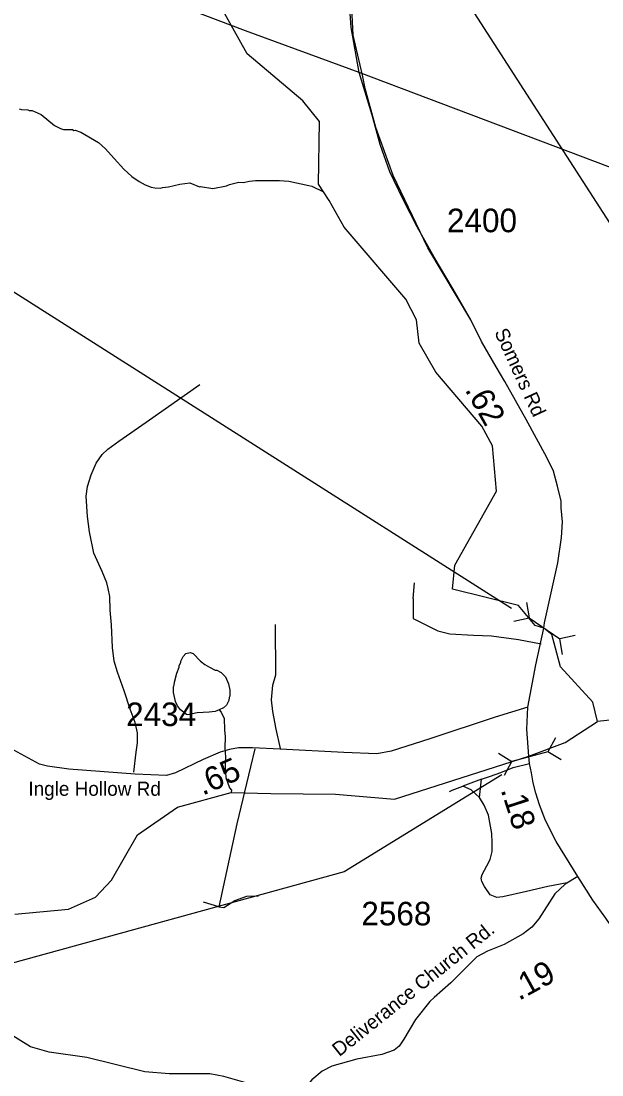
# Model space of a CAD drawing. Extents: x 1248224 to 1454986, y 825081 to 985870.
# Drawn here: x 1428299 to 1431380, y 873927 to 879515 of the extents above; entities that cross this region are included whole.
import ezdxf

# ---------------------------------------------------------------- set-up
doc = ezdxf.new("R2010")
doc.units = 0
for name, color, linetype in [('Exist Hydrographic Creek Single Shore', 7, 'Continuous'), ('Exist Hydrographic Misc Water Feature', 7, 'Continuous'), ('Exist Road Non-System Type 51', 7, 'Continuous'), ('Exist Road Primary US Structure Standard Bridge Number Label', 7, 'Continuous'), ('Exist Road Secondary Mileage Hundredths English Label', 7, 'Continuous'), ('Exist Road Secondary Structure Pipe CELL', 7, 'Continuous'), ('Exist Road Secondary Structure Pipe Number Label', 7, 'Continuous'), ('Exist Road Secondary Type 41 Attributed', 7, 'Continuous'), ('Exist Road Secondary Type 51 Attributed', 7, 'Continuous'), ('Exist Road Secondary Type 51 Label', 7, 'Continuous'), ('Exist Road Secondary Type 51 Number Label', 7, 'Continuous')]:
    doc.layers.add(name, color=color, linetype=linetype)

msp = doc.modelspace()

# ---------------------------------------------------------------- linework, layer by layer
at = {"layer": 'Exist Hydrographic Creek Single Shore'}
for points in [[(1433625.8, 876082.2), (1433543.7, 875976.8), (1433530.7, 875776.7), (1433495.6, 875669.1), (1433418.6, 875562.3), (1433300.6, 875495.7), (1433208.7, 875507.4), (1432911.6, 875638.2), (1432461.7, 875673.6), (1432254.7, 875733.5), (1432032.7, 875921.8), (1431841.7, 875974.9), (1431741.6, 875970.4), (1431488.7, 875814.6), (1431355.6, 875800.8)], [(1430992.5, 875617.6), (1431185.6, 875689.4), (1431355.6, 875800.8)], [(1428266.6, 874779.8), (1428550.6, 874806.8), (1428693.6, 874869.7), (1428778.6, 874959.9), (1428916.6, 875200), (1429128.6, 875346.7), (1429413.9, 875423.7), (1429623.8, 875418.6), (1429967.4, 875416.4), (1430279.6, 875389.2), (1430992.5, 875617.6)]]:
    msp.add_lwpolyline(points, dxfattribs=at)
at = {"layer": 'Exist Hydrographic Misc Water Feature'}
for points in [[(1429933.6, 878564.1), (1429903.8, 878609.9), (1429876.6, 878650.6), (1429882.6, 878982.1), (1429793.6, 879092.2), (1429497.6, 879341.2), (1429288.6, 879719.6), (1429117.6, 879913.5), (1429085.6, 879989.6), (1429080.6, 880150.6), (1428878.6, 880479.6), (1428718.6, 880840.7), (1428383.6, 881172.5)], [(1428288.2, 879049.7), (1428302, 879045.4), (1428334, 879044.7), (1428341.9, 879040.5), (1428357.9, 879040.2), (1428405.5, 879019.1), (1428476.2, 878961.6), (1428507.9, 878944.8), (1428523.8, 878940.4), (1428571.8, 878939.4), (1428579.7, 878935.2), (1428586, 878936.1), (1428616.5, 878926.3), (1428710, 878870.6), (1428746, 878837.7), (1428792, 878785.8), (1428843.2, 878729.2), (1428886.3, 878690.3), (1428925.7, 878663.4), (1428957.4, 878646.7), (1428989.1, 878634), (1429008.9, 878629.6), (1429040.9, 878628.9), (1429049, 878632.7), (1429081.1, 878635.9), (1429141.4, 878650.6), (1429193.6, 878657.5), (1429245.1, 878636.3), (1429251, 878637.7), (1429316.9, 878626.7), (1429389.2, 878641.1), (1429405.4, 878648.7), (1429453.6, 878659.7), (1429477.6, 878659.1), (1429509.8, 878666.4), (1429541.8, 878669.7), (1429669.8, 878668.8), (1429719.8, 878666.4), (1429825.3, 878643.4), (1429841.1, 878639), (1429903.8, 878609.9)], [(1431355.6, 875800.8), (1431331.6, 875903.1), (1431160.6, 876090.5), (1431114.6, 876261.5), (1431071.2, 876296.3), (1431026.7, 876309.6), (1430938.2, 876416.8), (1430586.6, 876502.4), (1430599.2, 876629.2), (1430820.6, 877023), (1430799.6, 877263.1), (1430743.6, 877366), (1430498.6, 877653.3), (1430410.6, 877806), (1430395.7, 877931.1), (1430339.6, 878040.6), (1430013.6, 878421.4), (1429933.6, 878564.1)], [(1429350.3, 875863.2), (1429336.6, 875857.3), (1429328.5, 875853.5), (1429296.5, 875850.2), (1429232.4, 875847.6), (1429184.2, 875836.7), (1429176.3, 875838.8), (1429144.8, 875863.5), (1429129.2, 875883.9), (1429117.7, 875906.2), (1429106.8, 875954.5), (1429107.5, 875986.5), (1429111.7, 875994.4), (1429112, 876010.3), (1429125, 876058), (1429137.7, 876089.8), (1429137.9, 876097.8), (1429146.2, 876113.6), (1429146.4, 876121.6), (1429158.9, 876145.4), (1429173.3, 876161.1), (1429195.3, 876166.5), (1429211.3, 876162.2), (1429250.4, 876121.3), (1429274, 876102.7), (1429297.7, 876088.3), (1429329.3, 876073.5), (1429337.3, 876073.3), (1429361.1, 876060.8), (1429382.5, 876038.3), (1429399.8, 875999.9), (1429407.1, 875967.8), (1429406.3, 875935.7), (1429402.1, 875927.8), (1429401.8, 875911.8), (1429389.3, 875888.1), (1429372.9, 875873.2), (1429350.3, 875863.2)], [(1429350.3, 875863.2), (1429359.7, 875850.4), (1429375.8, 875816.4), (1429378.4, 875756.3), (1429381.6, 875720.2), (1429379.4, 875662), (1429383.3, 875612.1), (1429380.7, 875561.4), (1429385, 875504.1), (1429403.8, 875449.6), (1429415.6, 875437.3), (1429413.9, 875423.7)]]:
    msp.add_lwpolyline(points, dxfattribs=at)
at = {"layer": 'Exist Road Non-System Type 51'}
for p, q in [((1430377.9, 876452.4), (1430385.2, 876536.9)), ((1430741.9, 875495.7), (1430641.7, 875457.2)), ((1430731.1, 875398.6), (1430741.9, 875495.7)), ((1429347.2, 874817.7), (1429266.9, 874842.2))]:
    msp.add_line(p, q, dxfattribs=at)
for points in [[(1430110, 879227.2), (1430060.4, 879439.9), (1430046.2, 879730.5), (1430039.1, 880177.1), (1430010.8, 880552.7), (1430010.8, 880637.8), (1429983.7, 881102.1)], [(1430685, 877929.9), (1430457, 878312.8), (1430272.9, 878695.6), (1430180.8, 878950.8), (1430124.1, 879156.3), (1430110, 879227.2)], [(1428896.9, 875532.7), (1428909.2, 875639.1), (1428916.9, 875688.4), (1428916.4, 875740), (1428904.6, 875794.8), (1428878.4, 875865.7), (1428846.1, 875964.1), (1428809.9, 876062.9), (1428793, 876121.2), (1428784.5, 876193.4), (1428778.9, 876313.6), (1428772.3, 876391.8), (1428769.7, 876463.9), (1428760.6, 876506.1), (1428753.2, 876536.3), (1428728.4, 876596.8), (1428684.1, 876693.8), (1428662.4, 876806.3), (1428652, 876888.5), (1428643.9, 876994.8), (1428651, 877046.7), (1428670.2, 877108.3), (1428697.5, 877169.8), (1428728.5, 877217.2), (1428759, 877244.6), (1428818, 877287.4), (1428961.9, 877388.8), (1429247.9, 877587.4)], [(1430377.9, 876452.4), (1430377.9, 876346.9), (1430443.2, 876315.2), (1430509.1, 876281.5), (1430573.2, 876266), (1430699.3, 876259.3), (1430794.4, 876254.9), (1430938.2, 876235), (1431057.6, 876212.9)], [(1429674.9, 875657.6), (1429652.6, 875759.4), (1429634.5, 875854.4), (1429627.2, 875915.9), (1429634.5, 875993.3), (1429650.8, 876047.8), (1429649, 876315.2)], [(1429539.4, 875656), (1429515.2, 875559.8), (1429443.5, 875258.4), (1429347.2, 874817.7)], [(1430741.9, 875495.7), (1430788.1, 875511.1), (1430843.6, 875531.2), (1430909.8, 875557.4), (1430996.1, 875577.4)], [(1430571.5, 875429.6), (1430584.7, 875437.1), (1430641.7, 875457.2)], [(1430731.1, 875398.6), (1430686.4, 875438.7), (1430641.7, 875457.2)], [(1431195.7, 874945.2), (1431092.7, 874926), (1430979.3, 874899.8), (1430853.7, 874871.8), (1430822.3, 874868.4), (1430787.4, 874882.3), (1430757, 874926.4), (1430743.6, 874952.5), (1430739.9, 874970.5), (1430744.3, 874990.6), (1430769.3, 875036.3), (1430787.7, 875069.9), (1430798.6, 875111.6), (1430797.5, 875157.7), (1430796.5, 875207.7), (1430777.8, 875305.1), (1430756, 875357.9), (1430731.1, 875398.6)], [(1429347.2, 874817.7), (1429375.1, 874814.2), (1429432.7, 874852.6), (1429497.2, 874875.3), (1429558.3, 874877.1)], [(1430490.2, 874337.9), (1430466.4, 874316.7), (1430391.4, 874220.7), (1430328.6, 874116), (1430304.1, 874079.3), (1430278, 874058.4), (1430213.4, 874035.7), (1430080.8, 874011.3), (1429948.2, 873972.9), (1429895.9, 873946.7), (1429841.8, 873901.3), (1429812.1, 873868.1)], [(1429812.1, 873868.1), (1429757.9, 873827.1), (1429729.5, 873816.5), (1429694.1, 873816.5), (1429637.3, 873834.2), (1429523.8, 873876.8), (1429374.7, 873919.5), (1429300.2, 873933.7), (1429200.9, 873933.7), (1429083.8, 873933.7), (1428956.1, 873944.3), (1428647.4, 874018.9), (1428448.7, 874047.3), (1428349.4, 874075.7), (1428218.1, 874157.3)]]:
    msp.add_lwpolyline(points, dxfattribs=at)
at = {"layer": 'Exist Road Primary US Structure Standard Bridge Number Label'}
msp.add_line((1430199.8, 880339.3), (1431856.9, 877764.4), dxfattribs=at)
at = {"layer": 'Exist Road Secondary Structure Pipe CELL'}
for p, q in [((1430980.3, 876432.5), (1430993.5, 876350.3)), ((1430912.1, 876332.6), (1430993.5, 876350.3)), ((1430993.5, 876350.3), (1431157.4, 876238.4)), ((1431238.8, 876256.1), (1431157.4, 876238.4)), ((1431170.6, 876156.2), (1431157.4, 876238.4)), ((1431133.2, 875713.7), (1431093.5, 875640.5)), ((1430831, 875632.6), (1430901.9, 875589)), ((1431093.5, 875640.5), (1430901.9, 875589)), ((1431164.5, 875596.9), (1431093.5, 875640.5)), ((1430862.3, 875515.8), (1430901.9, 875589))]:
    msp.add_line(p, q, dxfattribs=at)
at = {"layer": 'Exist Road Secondary Structure Pipe Number Label'}
msp.add_line((1430900.2, 876400.4), (1427848, 878338.6), dxfattribs=at)
msp.add_lwpolyline([(1430848.7, 875518), (1430012.7, 875004.6), (1427563.4, 874330)], dxfattribs=at)
at = {"layer": 'Exist Road Secondary Type 41 Attributed'}
msp.add_lwpolyline([(1431252, 874980), (1431184.4, 874938.4), (1431131, 874887.9), (1431045.8, 874754.4), (1431009, 874711.3), (1430961.9, 874674.6), (1430860.7, 874618.7), (1430773.5, 874583.8), (1430715.9, 874552.4), (1430670.5, 874507), (1430578.1, 874416.2), (1430490.2, 874337.9)], dxfattribs=at)
at = {"layer": 'Exist Road Secondary Type 51 Attributed'}
for points in [[(1430092.5, 879241.1), (1429488.8, 879463.4), (1428684.8, 879769.3), (1428181.5, 879962.5), (1427794.1, 880107.9), (1427488, 880212.7), (1427282.6, 880274.4), (1427013.5, 880342.2), (1426798.9, 880385.3), (1426455.9, 880432.6), (1425845.8, 880500.4), (1425347.2, 880556), (1425297.6, 880560.4)], [(1430092.5, 879241.1), (1430050.2, 879480.9), (1430036, 879683.1), (1430021.9, 879922.9), (1430015.7, 880186.1)], [(1430987.6, 875876.5), (1431028.6, 876102.2), (1431071.2, 876296.3), (1431074.6, 876323.3), (1431145.4, 876642.8), (1431165.1, 876777), (1431170.1, 876859.4), (1431163.5, 876933.5), (1431163.5, 876969.7), (1431143.7, 877048.3), (1431122.3, 877129), (1431087.8, 877201.5), (1430977.8, 877401.7), (1430865.1, 877603.8), (1430819.8, 877681.7), (1430741, 877816.2), (1430685, 877929.9), (1430590.9, 878093.9), (1430489.8, 878263.2), (1430400.4, 878423), (1430325.2, 878568.8), (1430254.7, 878714.5), (1430203, 878860.3), (1430160.6, 879015.4), (1430092.5, 879241.1)], [(1437764.8, 876292.3), (1437501.9, 876410.1), (1437049.7, 876591.1), (1436531.3, 876806.9), (1436189.1, 876938.8), (1435714.4, 877117.2), (1430092.5, 879241.1)], [(1430987.6, 875876.5), (1430814.5, 875823.7), (1430466.7, 875708.5), (1430262.2, 875644.4), (1430185.8, 875630.2), (1430010.4, 875637.3), (1429672.5, 875655.1), (1429527.1, 875660.5), (1429452.4, 875660.5), (1429404.4, 875653.3), (1429354.6, 875639.1), (1429265.7, 875599.9), (1429118.1, 875528.8), (1429070.1, 875514.5), (1428903.6, 875521.5), (1428551.5, 875548.2), (1428439.5, 875564.2), (1428396.8, 875574.9), (1428181.6, 875690.6), (1427902.4, 875870.3), (1427751.3, 875961.1)], [(1431252, 874980), (1431136.8, 875164.4), (1431080.1, 875276.8), (1431049.2, 875358.5), (1431029.2, 875420.2), (1431015.3, 875475.7), (1431006.9, 875529.6), (1430996.1, 875577.4), (1430992.5, 875617.6), (1430981.1, 875760), (1430987.6, 875876.5)], [(1432796.3, 873888.2), (1432402.9, 874039.7), (1432224.3, 874120.2), (1431982.4, 874223.3), (1431792.5, 874330), (1431709.2, 874379.8), (1431630.2, 874445.6), (1431523.2, 874579.1), (1431401.4, 874758.6), (1431332.3, 874854.2), (1431252, 874980)]]:
    msp.add_lwpolyline(points, dxfattribs=at)

# ---------------------------------------------------------------- texts
at = {"layer": 'Exist Road Secondary Mileage Hundredths English Label'}
for s, rotation, p in [('.62', 299.4341, (1430650.6, 877560.2)), ('.65', 23.7666, (1429262.1, 875407)), ('.18', 287.9958, (1430842, 875438.5)), ('.19', 28.8991, (1430940.1, 874318.9))]:
    msp.add_text(s, height=125, rotation=rotation, dxfattribs=at).set_placement(p)
at = {"layer": 'Exist Road Secondary Type 51 Label'}
for s, rotation, p in [('Somers Rd', 294.6298, (1430808, 877865)), ('Deliverance Church Rd.', 38.6908, (1429986.9, 874021.3))]:
    msp.add_text(s, height=75, rotation=rotation, dxfattribs=at).set_placement(p)
msp.add_text('Ingle Hollow Rd', height=75, dxfattribs=at).set_placement((1428337.9, 875407))
at = {"layer": 'Exist Road Secondary Type 51 Number Label'}
for s, p in [('2400', (1430557.8, 878395)), ('2434', (1428856, 875776.6)), ('2568', (1430103.7, 874720))]:
    msp.add_text(s, height=125, dxfattribs=at).set_placement(p)

doc.saveas('drawing.dxf')
